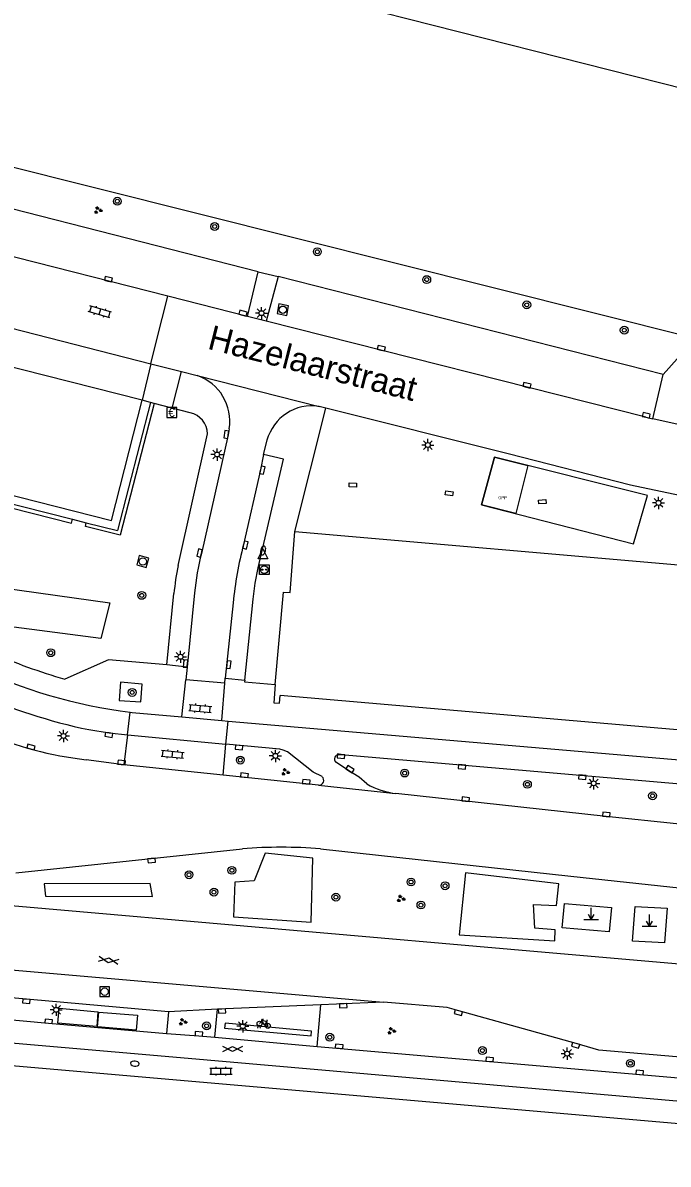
# Model space of a CAD drawing. Extents: x 131000 to 133014, y 396499 to 399001.
# Drawn here: x 132744.3 to 132810.1, y 396851.7 to 396968.2 of the extents above; entities that cross this region are included whole.
import ezdxf

# ---------------------------------------------------------------- set-up
doc = ezdxf.new("R2010")
doc.units = 0
for name, color, linetype in [('bp-grn-parkeervak', 7, 'Continuous'), ('gg-afsc-hekwerk', 7, 'Continuous'), ('gg-anno-openbare ruimte label', 7, 'Continuous'), ('gg-bbg-abri', 7, 'Continuous'), ('gg-bbg-hoofdgebouw', 7, 'Continuous'), ('gg-knt-verharding', 7, 'Continuous'), ('gg-knt-verharding nz', 7, 'Continuous'), ('gt-grn-groengrens', 7, 'Continuous'), ('gt-grn-weggrens', 7, 'Continuous'), ('gt-symb-betaalautomaat', 7, 'Continuous'), ('gt-symb-boom', 7, 'Continuous'), ('gt-symb-brandkraan', 7, 'Continuous'), ('gt-symb-fietsenrek', 7, 'Continuous'), ('gt-symb-gesloten verharding', 7, 'Continuous'), ('gt-symb-groenvak', 7, 'Continuous'), ('gt-symb-klinker verharding', 7, 'Continuous'), ('gt-symb-kolk', 7, 'Continuous'), ('gt-symb-kolk center center', 7, 'Continuous'), ('gt-symb-laadpunt elektrisch vervoer', 7, 'Continuous'), ('gt-symb-lichtmast', 7, 'Continuous'), ('gt-symb-markant object', 7, 'Continuous'), ('gt-symb-rioolschacht', 7, 'Continuous'), ('gt-symb-waterafsluiter', 7, 'Continuous'), ('kenmerkpunt gehandicapten parkeerplaats', 7, 'Continuous')]:
    doc.layers.add(name, color=color, linetype=linetype)

# ---------------------------------------------------------------- blocks, each defined once
blk = doc.blocks.new('gt0-LMAST')
at = {"layer": 'gt-symb-lichtmast'}
for p, q in [((-0.18, 0.17), (-0.45, 0.44)), ((-0.01, 0.25), (-0.01, 0.62)), ((0.17, 0.17), (0.44, 0.44)), ((-0.26, 0), (-0.63, 0)), ((-0.18, -0.18), (-0.45, -0.45)), ((-0.01, -0.25), (-0.01, -0.63)), ((0.44, -0.45), (0.17, -0.18)), ((0.24, 0), (0.62, 0))]:
    blk.add_line(p, q, dxfattribs=at)
blk.add_circle((-0.01, 0), 0.25, dxfattribs=at)
blk = doc.blocks.new('gt0-KOLKCC')
at = {"layer": 'gt-symb-kolk center center'}
blk.add_lwpolyline([(-0.37, 0.2), (0.38, 0.2), (0.38, -0.2), (-0.37, -0.2)], close=True, dxfattribs=at)
blk = doc.blocks.new('gt0-KOLK')
at = {"layer": 'gt-symb-kolk'}
blk.add_lwpolyline([(0, 0), (0.38, 0), (0.38, 0.4), (-0.38, 0.4), (-0.38, 0), (0, 0)], dxfattribs=at)
blk = doc.blocks.new('gt0-BOOM')
at = {"layer": 'gt-symb-boom'}
for radius in [0.4, 0.2]:
    blk.add_circle((0, 0), radius, dxfattribs=at)
blk = doc.blocks.new('gt0-KL1')
at = {"layer": 'gt-symb-klinker verharding'}
for p, q in [((-1.15, 0.3), (1.15, 0.3)), ((-1, -0.3), (-1, 0.3)), ((-0.5, 0.3), (-0.5, 0.45)), ((0, -0.3), (0, 0.3)), ((0.5, 0.3), (0.5, 0.45)), ((1, -0.3), (1, 0.3)), ((-1.15, -0.3), (1.15, -0.3)), ((-0.5, -0.45), (-0.5, -0.3)), ((0.5, -0.45), (0.5, -0.3))]:
    blk.add_line(p, q, dxfattribs=at)
blk = doc.blocks.new('gt0-RS')
at = {"layer": 'gt-symb-rioolschacht'}
blk.add_lwpolyline([(-0.5, -0.5), (0.5, -0.5), (0.5, 0.5), (-0.5, 0.5)], close=True, dxfattribs=at)
blk.add_circle((0, 0), 0.375, dxfattribs=at)
blk = doc.blocks.new('gt0-GRVAK')
at = {"layer": 'gt-symb-groenvak'}
for p, q in [((-0.11, 0.19), (-0.23, 0.24)), ((-0.18, 0.15), (0.09, 0.15)), ((-0.09, 0.21), (-0.16, 0.32)), ((-0.05, 0.21), (-0.05, 0.39)), ((0, 0.21), (0.06, 0.32)), ((0.02, 0.19), (0.13, 0.24)), ((0.26, -0.05), (0.2, 0.06)), ((0.3, -0.05), (0.3, 0.13)), ((0.35, -0.05), (0.41, 0.06)), ((-0.24, -0.23), (-0.36, -0.18)), ((-0.32, -0.26), (-0.05, -0.26)), ((-0.23, -0.21), (-0.29, -0.09)), ((-0.18, -0.2), (-0.18, -0.02)), ((-0.14, -0.21), (-0.07, -0.09)), ((-0.12, -0.23), (0, -0.18)), ((0.24, -0.07), (0.12, -0.02)), ((0.17, -0.11), (0.44, -0.11)), ((0.37, -0.07), (0.49, -0.02))]:
    blk.add_line(p, q, dxfattribs=at)
blk = doc.blocks.new('gt0-WAFSL')
at = {"layer": 'gt-symb-waterafsluiter'}
for p, q in [((-0.5, -0.33), (0, 0.67)), ((0, 0.67), (0.5, -0.33)), ((0.5, -0.33), (-0.5, -0.33))]:
    blk.add_line(p, q, dxfattribs=at)
blk = doc.blocks.new('gt0-BR')
at = {"layer": 'gt-symb-brandkraan'}
for centre, radius, start, end in [((-0.24, 0), 0.206, 107.5669, 252.4331), ((0.6, -2.66), 3, 106.892, 107.5669), ((0, -0.69), 0.938, 73.108, 106.892), ((-0.6, -2.66), 3, 72.4331, 73.108), ((0.24, 0), 0.206, 287.567, 72.4331), ((0.6, 2.66), 3, 252.4331, 253.108), ((0, 0.69), 0.938, 253.108, 286.8921), ((-0.6, 2.66), 3, 286.8921, 287.567)]:
    blk.add_arc(centre, radius, start, end, dxfattribs=at)
blk = doc.blocks.new('gt0-LEV')
at = {"layer": 'gt-symb-laadpunt elektrisch vervoer'}
blk.add_lwpolyline([(-0.49, 0.5), (0.49, 0.5), (0.49, -0.5), (-0.49, -0.5)], close=True, dxfattribs=at)
for centre, radius in [((0, 0), 0.393), ((-0.19, 0), 0.0566), ((0.19, 0), 0.0566)]:
    blk.add_circle(centre, radius, dxfattribs=at)
blk = doc.blocks.new('gt0-GESVH1')
at = {"layer": 'gt-symb-gesloten verharding'}
for p, q in [((-0.99, -0.26), (0.01, 0.24)), ((0.01, -0.26), (-0.99, 0.24)), ((0.01, 0.24), (1.01, -0.26)), ((1.01, 0.24), (0.01, -0.26))]:
    blk.add_line(p, q, dxfattribs=at)
blk = doc.blocks.new('gt0-MARKOB')
at = {"layer": 'gt-symb-markant object'}
for p, q in [((0, 0), (0, 1.2)), ((-0.75, 0), (0.75, 0)), ((0, 0), (-0.3, 0.52)), ((0, 0), (0.3, 0.52))]:
    blk.add_line(p, q, dxfattribs=at)
blk = doc.blocks.new('gt0-FREK')
at = {"layer": 'gt-symb-fietsenrek'}
for p, q in [((0.26, 0.76), (0.29, 0.82)), ((0.54, 0.34), (0.26, 0.76)), ((0.29, 0.82), (0.77, 0.71)), ((0.77, 0.71), (0.54, 0.34)), ((0.76, 0.84), (0.87, 0.82)), ((0.77, 0.71), (0.84, 0.82)), ((0.89, 0.25), (0.77, 0.71))]:
    blk.add_line(p, q, dxfattribs=at)
for points in [[(-0.12, 0), (-0.05, 0.31), (0.05, 0.31), (0.12, 0)], [(0.04, 0.48), (0.23, 0.71), (0.26, 0.76)], [(0.29, 0.82), (0.36, 0.94), (0.45, 0.93)], [(0.54, 0.34), (0.56, 0.31), (0.89, 0.25)]]:
    blk.add_lwpolyline(points, dxfattribs=at)
for centre in [(0.04, 0.48), (0.89, 0.25)]:
    blk.add_circle(centre, 0.252, dxfattribs=at)
blk = doc.blocks.new('gt0-BA')
at = {"layer": 'gt-symb-betaalautomaat'}
blk.add_lwpolyline([(-0.5, -0.51), (0.5, -0.51), (0.5, 0.49), (-0.5, 0.49)], close=True, dxfattribs=at)
blk.add_text('€', height=0.9, dxfattribs=at).set_placement((-0.36, -0.46))

msp = doc.modelspace()

# ---------------------------------------------------------------- linework, layer by layer
at = {"layer": 'bp-grn-parkeervak'}
msp.add_lwpolyline([(132795.79, 396923.02), (132794.56, 396918.12), (132791.07, 396919.02), (132792.38, 396923.88), (132795.79, 396923.02)], dxfattribs=at)
at = {"layer": 'gg-afsc-hekwerk'}
msp.add_line((132726.26, 396957.73), (132812.89, 396936.01), dxfattribs=at)
msp.add_lwpolyline([(132852.57, 396941.8), (132853.12, 396950.93), (132711.33, 396986.92), (132710.19, 396986.62)], dxfattribs=at)
at = {"layer": 'gg-bbg-abri'}
for points in [[(132747.85, 396866.1), (132747.98, 396867.62), (132751.93, 396867.27), (132751.81, 396865.76), (132747.85, 396866.1)], [(132752.01, 396867.24), (132755.97, 396866.91), (132755.84, 396865.4), (132751.88, 396865.74), (132752.01, 396867.24)]]:
    msp.add_lwpolyline(points, dxfattribs=at)
at = {"layer": 'gg-bbg-hoofdgebouw'}
for p, q in [((132756.45, 396929.68), (132691.95, 396946.07)), ((132772.01, 396916.29), (132850.92, 396909.44))]:
    msp.add_line(p, q, dxfattribs=at)
for points in [[(132692.63, 396932.84), (132753.33, 396917.42), (132756.45, 396929.68)], [(132770.03, 396900.66), (132770.86, 396910.08), (132771.55, 396910.06), (132772.01, 396916.29)], [(132770.03, 396900.66), (132769.87, 396898.81), (132770.45, 396898.75), (132770.53, 396899.55)], [(132855.19, 396891.43), (132854.6, 396891.5), (132854.69, 396892.28), (132770.53, 396899.55)], [(132721.54, 396862.94), (132721.6, 396863.65), (132860.51, 396851.58)]]:
    msp.add_lwpolyline(points, dxfattribs=at)
at = {"layer": 'gg-knt-verharding'}
for p, q in [((132768.29, 396942.77), (132725.26, 396953.79)), ((132684.74, 396951.91), (132757.32, 396933.41)), ((132767.21, 396938.23), (132768.29, 396942.77)), ((132770.32, 396942.29), (132769.11, 396937.75)), ((132809.59, 396932.3), (132770.32, 396942.29)), ((132769.11, 396937.75), (132767.21, 396938.23)), ((132757.32, 396933.41), (132760.47, 396932.6)), ((132759.52, 396928.86), (132760.47, 396932.6)), ((132760.47, 396932.6), (132762.06, 396932.2)), ((132808.56, 396927.77), (132809.59, 396932.3)), ((132757.3, 396929.44), (132753.93, 396916.38)), ((132757.68, 396929.34), (132757.3, 396929.44)), ((132759.52, 396928.86), (132757.68, 396929.34)), ((132761.35, 396928.39), (132759.52, 396928.86)), ((132772.01, 396916.29), (132775.17, 396928.88)), ((132775.17, 396928.88), (132774.5, 396929.05)), ((132807.83, 396927.94), (132808.56, 396927.77)), ((132811.14, 396927.21), (132808.56, 396927.77)), ((132760.12, 396912.81), (132763.12, 396926.25)), ((132768.84, 396924.13), (132769.19, 396925.59)), ((132734.97, 396921.15), (132749.34, 396917.54)), ((132749.34, 396917.54), (132750.74, 396917.18)), ((132750.74, 396917.18), (132753.93, 396916.38)), ((132758.96, 396902.68), (132759.69, 396909.95)), ((132761.04, 396902.45), (132758.96, 396902.68)), ((132761.04, 396902.45), (132760.9, 396901.15)), ((132764.88, 396900.8), (132760.9, 396901.15)), ((132764.88, 396900.8), (132764.93, 396901.3)), ((132764.93, 396901.3), (132766.93, 396901.11)), ((132754.96, 396895.54), (132755.24, 396897.83)), ((132755.24, 396897.83), (132755.43, 396897.8)), ((132755.43, 396897.8), (132760.5, 396897.36)), ((132760.5, 396897.36), (132764.56, 396896.99)), ((132764.56, 396896.99), (132765.21, 396896.93)), ((132764.99, 396894.57), (132765.21, 396896.93)), ((132754.96, 396895.54), (132754.59, 396892.48)), ((132754.96, 396895.54), (132764.99, 396894.57)), ((132764.71, 396891.42), (132764.99, 396894.57)), ((132754.59, 396892.48), (132750.74, 396892.99)), ((132764.71, 396891.42), (132754.59, 396892.48)), ((132774.44, 396890.4), (132764.71, 396891.42)), ((132743.57, 396881.46), (132766.67, 396883.9)), ((132774.66, 396867.98), (132764.12, 396867.52)), ((132774.29, 396863.74), (132774.66, 396867.98)), ((132781.08, 396868.26), (132774.66, 396867.98)), ((132759.13, 396867.26), (132758.94, 396865.05)), ((132764.12, 396867.52), (132759.13, 396867.26)), ((132763.86, 396864.67), (132764.12, 396867.52)), ((132763.86, 396864.67), (132774.29, 396863.74))]:
    msp.add_line(p, q, dxfattribs=at)
for points in [[(132851.28, 396913.03), (132837.99, 396914.83), (132823.84, 396917.31), (132806.26, 396921.02), (132793.8, 396924.21), (132775.17, 396928.88)], [(132765.33, 396926.75), (132765.23, 396926.14), (132762.49, 396914.04)], [(132766.93, 396901.11), (132767.76, 396909.39), (132767.99, 396911), (132768.28, 396912.59), (132770.86, 396923.65), (132768.84, 396924.13)], [(132761.79, 396910.04), (132761.06, 396902.78), (132761.04, 396902.45)], [(132758.96, 396902.68), (132753.03, 396903.18), (132748.56, 396901.21)], [(132756.3, 396898.89), (132756.44, 396900.69), (132754.24, 396900.89), (132754.1, 396899.05), (132756.3, 396898.89)], [(132766.93, 396901.11), (132766.9, 396900.93), (132770.03, 396900.66)], [(132765.21, 396896.93), (132825.93, 396891.71), (132843.55, 396890.17), (132860.47, 396888.88)], [(132750.99, 396896.06), (132753.07, 396895.72), (132754.96, 396895.54)], [(132774.8, 396891.27), (132773.91, 396891.72), (132771.28, 396893.81), (132770.84, 396893.98), (132770.48, 396894.07), (132764.99, 396894.57)], [(132776.49, 396893.51), (132776.76, 396893.54), (132831.02, 396888.84), (132839.29, 396888.14)], [(132779.37, 396890.53), (132778.58, 396891.22), (132777.54, 396891.87), (132776.17, 396892.76)], [(132834.2, 396883.98), (132830.49, 396884.34), (132818.14, 396885.7), (132803.79, 396887.2), (132782.34, 396889.54)], [(132774.64, 396883.9), (132800.18, 396881.12), (132837.42, 396877.09)], [(132743.08, 396878.1), (132797.55, 396873.35), (132855.84, 396868.3)], [(132804.32, 396877.91), (132804.09, 396875.42), (132799.3, 396875.82), (132799.52, 396878.31), (132804.32, 396877.91)], [(132809.74, 396874.3), (132806.49, 396874.48), (132806.75, 396878.02), (132810.01, 396877.84), (132809.74, 396874.3)], [(132759.13, 396867.26), (132734.32, 396869.47), (132723.98, 396870.33), (132715.63, 396871.17), (132700.32, 396872.52), (132694.29, 396872.99)], [(132863.58, 396853.54), (132758.8, 396862.71), (132673.6, 396870.08)], [(132694.08, 396870.73), (132702.76, 396870), (132717.12, 396868.71), (132732.46, 396867.42), (132746.89, 396866.09), (132758.94, 396865.05)], [(132855.04, 396858.82), (132848.82, 396859.39), (132836.45, 396860.44), (132812.92, 396862.5), (132803.05, 396863.34), (132800.72, 396864.04), (132788.76, 396867.37), (132787.56, 396867.72), (132781.08, 396868.26)], [(132758.94, 396865.05), (132762.22, 396864.82), (132763.86, 396864.67)], [(132774.29, 396863.74), (132837.82, 396858.2), (132854.87, 396856.69)]]:
    msp.add_lwpolyline(points, dxfattribs=at)
for centre, radius, start, end in [((132760.47, 396927.54), 4.92, 350.7017, 71.1361), ((132760.88, 396926.2), 2.24, 1.4353, 77.9803), ((132773.77, 396924.36), 4.75, 81.1775, 164.9998), ((132786.58, 396907.77), 24.89, 165.4029, 174.7737), ((132785.27, 396907.58), 25.69, 168.2516, 174.7162), ((132765.96, 396961.18), 62.44, 246.4866, 253.8146), ((132762.19, 396951.49), 54.11, 244.7516, 262.6205), ((132762.18, 396950.14), 55.22, 245.5951, 258.3169), ((132754.98, 396930.06), 37.31, 246.8082, 263.4689), ((132776.5, 396893.06), 0.447, 90.6623, 223.1061), ((132774.48, 396890.89), 0.492, 265.4882, 49.1777), ((132783.42, 396897.67), 8.21, 240.4591, 262.4628), ((132770.65, 396834.78), 49.28, 85.353, 94.6326)]:
    msp.add_arc(centre, radius, start, end, dxfattribs=at)
at = {"layer": 'gg-knt-verharding nz'}
for p, q in [((132759.07, 396940.3), (132724.01, 396949.2)), ((132767.21, 396938.23), (132759.07, 396940.3)), ((132807.83, 396927.94), (132769.11, 396937.75)), ((132765.73, 396909), (132764.93, 396901.3)), ((132760.5, 396897.36), (132760.9, 396901.15)), ((132764.56, 396896.99), (132764.88, 396900.8)), ((132774.44, 396890.4), (132782.34, 396889.54))]:
    msp.add_line(p, q, dxfattribs=at)
for points in [[(132768.84, 396924.13), (132768.51, 396922.58), (132766.79, 396914.94)], [(132792.38, 396923.88), (132791.07, 396919.02), (132806.59, 396915.03), (132807.99, 396919.97), (132792.38, 396923.88)], [(132673.49, 396876.62), (132678.83, 396877.14), (132781.08, 396868.26)], [(132773.7, 396864.81), (132773.74, 396865.3), (132764.9, 396866.09), (132764.85, 396865.6), (132773.7, 396864.81)]]:
    msp.add_lwpolyline(points, dxfattribs=at)
msp.add_arc((132802.56, 396905.48), 37, 165.1786, 174.536, dxfattribs=at)
at = {"layer": 'gt-grn-groengrens'}
for p, q in [((132768.29, 396942.77), (132770.32, 396942.29)), ((132809.59, 396932.3), (132812.89, 396936.01))]:
    msp.add_line(p, q, dxfattribs=at)
for points in [[(132757.68, 396929.34), (132754.22, 396915.9), (132750.65, 396916.79), (132750.74, 396917.18)], [(132734.97, 396921.15), (132734.87, 396920.76), (132749.24, 396917.15), (132749.34, 396917.54)], [(132731.03, 396912.11), (132753.14, 396908.99), (132752.23, 396905.37), (132723.5, 396909.09), (132708.57, 396909.96), (132691.98, 396910.78)], [(132773.7, 396876.42), (132773.87, 396882.95), (132768.98, 396883.44), (132767.86, 396880.62), (132765.9, 396880.49), (132765.77, 396876.96), (132773.7, 396876.42)], [(132798.55, 396874.5), (132798.6, 396875.63), (132796.5, 396875.81), (132796.39, 396878.2), (132798.73, 396878.11), (132798.97, 396880.31), (132789.42, 396881.45), (132788.8, 396875.11), (132798.55, 396874.5)], [(132757.5, 396879.04), (132757.25, 396880.35), (132746.45, 396880.31), (132746.58, 396879.07), (132757.5, 396879.04)]]:
    msp.add_lwpolyline(points, dxfattribs=at)
at = {"layer": 'gt-grn-weggrens'}
for p, q in [((132757.32, 396933.41), (132756.45, 396929.68)), ((132762.06, 396932.2), (132774.5, 396929.05)), ((132757.3, 396929.44), (132756.45, 396929.68))]:
    msp.add_line(p, q, dxfattribs=at)
msp.add_lwpolyline([(132757.32, 396933.41), (132757.92, 396935.75), (132759.07, 396940.3)], dxfattribs=at)

# ---------------------------------------------------------------- block references
at = {"layer": 'gt-symb-betaalautomaat'}
msp.add_blockref('gt0-BA', (132759.47, 396928.44), dxfattribs=at)
at = {"layer": 'gt-symb-boom'}
for p in [(132753.91, 396949.99), (132763.85, 396947.41), (132774.32, 396944.83), (132785.48, 396941.99), (132795.69, 396939.41), (132805.63, 396936.83), (132756.41, 396909.76), (132747.12, 396903.91), (132755.43, 396899.86), (132766.46, 396892.95), (132783.23, 396891.63), (132795.75, 396890.48), (132808.52, 396889.31), (132761.23, 396881.25), (132765.6, 396881.7), (132783.88, 396880.51), (132787.35, 396880.13), (132763.77, 396879.48), (132776.21, 396878.97), (132784.89, 396878.16), (132763.02, 396865.83), (132775.59, 396864.67), (132791.16, 396863.31), (132806.26, 396862.01)]:
    msp.add_blockref('gt0-BOOM', p, dxfattribs=at)
at = {"layer": 'gt-symb-brandkraan'}
for p, rotation in [((132768.78, 396914.34), 75.51357348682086), ((132755.7, 396861.98), -4.993509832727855)]:
    msp.add_blockref('gt0-BR', p, dxfattribs=dict(at, rotation=rotation))
at = {"layer": 'gt-symb-fietsenrek'}
msp.add_blockref('gt0-FREK', (132768.38, 396865.58), dxfattribs=at)
at = {"layer": 'gt-symb-gesloten verharding', "rotation": -8.680850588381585}
msp.add_blockref('gt0-GESVH1', (132753.02, 396872.53), dxfattribs=at)
at = {"layer": 'gt-symb-gesloten verharding'}
msp.add_blockref('gt0-GESVH1', (132765.66, 396863.48), dxfattribs=at)
at = {"layer": 'gt-symb-groenvak'}
for p in [(132751.93, 396949.07), (132771.05, 396891.73), (132782.83, 396878.8), (132760.58, 396866.24), (132781.87, 396865.32)]:
    msp.add_blockref('gt0-GRVAK', p, dxfattribs=at)
at = {"layer": 'gt-symb-klinker verharding'}
for p, rotation in [((132752.12, 396938.7), 164.3378936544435), ((132762.37, 396898.22), -5.220361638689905), ((132759.55, 396893.55), -5.2203616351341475)]:
    msp.add_blockref('gt0-KL1', p, dxfattribs=dict(at, rotation=rotation))
msp.add_blockref('gt0-KL1', (132764.49, 396861.2), dxfattribs=at)
at = {"layer": 'gt-symb-kolk'}
for p, rotation in [((132752.96, 396941.84), -14.17514205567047), ((132766.69, 396938.37), -15.30032444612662), ((132780.8, 396934.8), -14.244742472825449), ((132795.67, 396931.02), -14.244742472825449), ((132807.83, 396927.94), -12.479071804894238), ((132765.23, 396926.14), 81.2673349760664), ((132768.51, 396922.58), -102.07277595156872), ((132762.49, 396914.04), 77.21647992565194), ((132766.79, 396914.94), -102.69160175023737), ((132761.06, 396902.78), 84.25246827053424), ((132765.08, 396902.72), -95.85272016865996), ((132753.07, 396895.72), 170.67830995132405), ((132745.06, 396894.09), -15.422161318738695), ((132766.34, 396894.44), 174.47168253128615), ((132776.76, 396893.54), 174.47168253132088), ((132754.32, 396892.51), -6.055894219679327), ((132777.54, 396891.87), -31.816334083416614), ((132789.09, 396892.47), 175.04668892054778), ((132766.86, 396891.2), -5.974789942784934), ((132773.16, 396890.54), -6.120088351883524), ((132801.37, 396891.4), 175.08758369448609), ((132789.44, 396888.76), -6.18513635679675), ((132803.79, 396887.2), -5.974789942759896), ((132757.38, 396882.91), -174.0011316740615), ((132744.64, 396868.54), 175.36301489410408), ((132776.96, 396868.08), -177.52166463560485), ((132746.89, 396866.09), -5.2609150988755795), ((132764.58, 396867.54), -177.08561065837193), ((132788.76, 396867.37), 163.60453912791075), ((132762.22, 396864.82), -4.102864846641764), ((132800.72, 396864.04), 164.43701366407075), ((132776.53, 396863.54), -5.0906826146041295), ((132791.88, 396862.21), -4.95331107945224), ((132807.18, 396860.87), -5.0256652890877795)]:
    msp.add_blockref('gt0-KOLK', p, dxfattribs=dict(at, rotation=rotation))
at = {"layer": 'gt-symb-kolk center center'}
for p, rotation in [((132777.94, 396921.03), -1.603862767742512), ((132787.76, 396920.18), -8.80280446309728), ((132797.27, 396919.32), 4.758885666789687)]:
    msp.add_blockref('gt0-KOLKCC', p, dxfattribs=dict(at, rotation=rotation))
at = {"layer": 'gt-symb-laadpunt elektrisch vervoer'}
msp.add_blockref('gt0-LEV', (132768.9, 396912.39), dxfattribs=at)
at = {"layer": 'gt-symb-lichtmast'}
for p in [(132768.63, 396938.56), (132764.1, 396924.14), (132785.6, 396925.11), (132809.13, 396919.2), (132760.36, 396903.5), (132748.43, 396895.42), (132770.05, 396893.38), (132802.52, 396890.58), (132747.68, 396867.47), (132766.72, 396865.8), (132799.82, 396862.99)]:
    msp.add_blockref('gt0-LMAST', p, dxfattribs=at)
at = {"layer": 'gt-symb-markant object'}
for p in [(132802.27, 396876.68), (132808.2, 396876)]:
    msp.add_blockref('gt0-MARKOB', p, dxfattribs=at)
at = {"layer": 'gt-symb-rioolschacht'}
for p, rotation in [((132770.8, 396938.92), -101.24252570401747), ((132756.51, 396913.22), -104.80353430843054)]:
    msp.add_blockref('gt0-RS', p, dxfattribs=dict(at, rotation=rotation))
msp.add_blockref('gt0-RS', (132752.62, 396869.32), dxfattribs=at)
at = {"layer": 'gt-symb-waterafsluiter'}
msp.add_blockref('gt0-WAFSL', (132768.77, 396913.84), dxfattribs=at)

# ---------------------------------------------------------------- texts
at = {"layer": 'gg-anno-openbare ruimte label'}
msp.add_text('Hazelaarstraat', height=2.5, rotation=345.7, dxfattribs=at).set_placement((132763.02, 396934.95))
at = {"layer": 'kenmerkpunt gehandicapten parkeerplaats'}
msp.add_text('GPP', height=0.3, dxfattribs=at).set_placement((132792.78, 396919.58))

doc.saveas('drawing.dxf')
